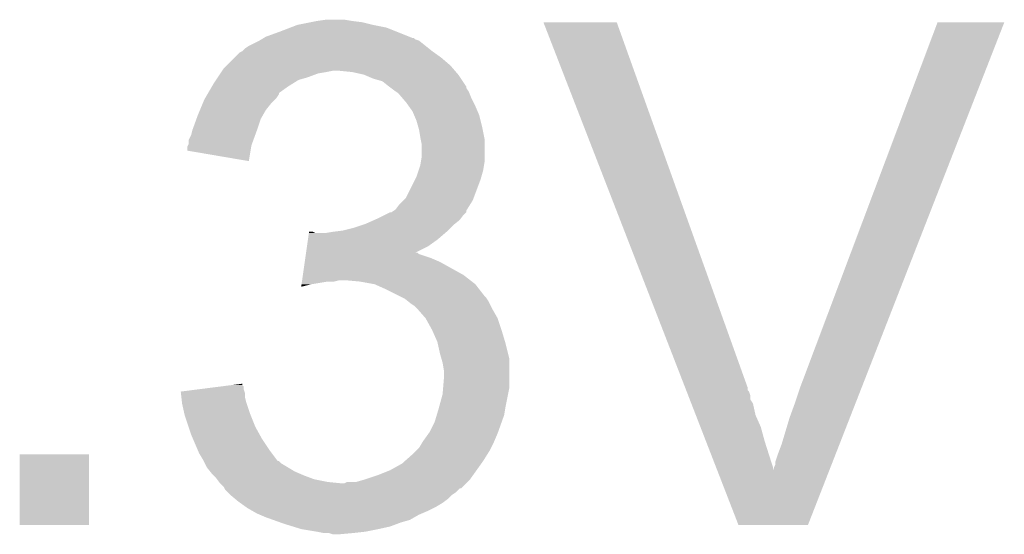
# Model space of a CAD drawing. Extents: x -9 to 122, y -9 to 65.
# Tile 276 of 308: x 98.125 to 100.035, y 37.523 to 38.522. Entities that reach past the tile are written whole.
import ezdxf

# ---------------------------------------------------------------- set-up
doc = ezdxf.new("R2010")
doc.units = 0
doc.layers.add('CLICKER_4_FOR_R7FA4M2A_V100_GTO', color=12, linetype='CONTINUOUS')

msp = doc.modelspace()

# ---------------------------------------------------------------- linework, layer by layer
at = {"layer": 'CLICKER_4_FOR_R7FA4M2A_V100_GTO'}
for points in [[(98.650546, 38.506398), (98.663762, 38.51148), (98.836482, 38.506398), (98.81108, 38.51148)], [(98.663762, 38.51148), (98.68916, 38.51656), (98.81108, 38.51148), (98.79076, 38.51656)], [(98.68916, 38.51656), (98.70186, 38.5191), (98.79076, 38.51656), (98.77044, 38.5191)], [(98.70186, 38.5191), (98.719642, 38.52164), (98.77044, 38.5191), (98.755202, 38.52164)], [(99.141316, 38.516544), (99.14131, 38.516558), (99.283524, 38.516544), (99.14131, 38.516558)], [(99.416266, 37.807896), (99.141316, 38.516544), (99.53752, 37.807896), (99.283524, 38.516544)], [(99.63912, 37.8079), (99.905824, 38.51653), (99.758526, 37.8079), (100.035348, 38.51653)], [(99.905824, 38.51653), (99.905836, 38.51656), (100.035348, 38.51653), (99.905836, 38.51656)], [(98.598566, 38.48608), (98.6028, 38.48862), (98.887284, 38.48608), (98.880934, 38.48862)], [(98.6028, 38.48862), (98.63074, 38.49878), (98.880934, 38.48862), (98.85553, 38.49878)], [(98.63074, 38.49878), (98.650546, 38.506398), (98.85553, 38.49878), (98.836482, 38.506398)], [(98.56216, 38.46576), (98.569782, 38.47084), (98.91903, 38.46576), (98.91268, 38.47084)], [(98.569782, 38.47084), (98.590094, 38.480998), (98.91268, 38.47084), (98.899982, 38.480998)], [(98.590094, 38.480998), (98.590098, 38.481), (98.899982, 38.480998), (98.899978, 38.481)], [(98.590098, 38.481), (98.594332, 38.48354), (98.899978, 38.481), (98.892364, 38.48354)], [(98.594332, 38.48354), (98.598554, 38.486074), (98.892364, 38.48354), (98.889826, 38.486074)], [(98.598554, 38.486074), (98.598566, 38.48608), (98.889826, 38.486074), (98.887284, 38.48608)], [(98.54184, 38.44798), (98.552004, 38.458142), (98.94316, 38.44798), (98.928934, 38.458142)], [(98.552004, 38.458142), (98.557076, 38.46068), (98.928934, 38.458142), (98.92538, 38.46068)], [(98.557076, 38.46068), (98.55708, 38.460682), (98.92538, 38.46068), (98.925378, 38.460682)], [(98.55708, 38.460682), (98.56216, 38.46576), (98.925378, 38.460682), (98.91903, 38.46576)], [(98.521522, 38.427662), (98.5266, 38.43274), (98.965296, 38.427662), (98.960942, 38.43274)], [(98.5266, 38.43274), (98.54184, 38.44798), (98.960942, 38.43274), (98.94316, 38.44798)], [(98.509666, 38.409882), (98.514744, 38.417498), (98.684082, 38.409882), (98.704398, 38.417498)], [(98.514744, 38.417498), (98.516438, 38.42004), (98.704398, 38.417498), (98.71964, 38.42004)], [(98.516438, 38.42004), (98.518132, 38.42258), (98.71964, 38.42004), (98.732338, 38.42258)], [(98.518132, 38.42258), (98.521522, 38.427662), (98.96965, 38.42258), (98.965296, 38.427662)], [(98.770438, 38.42004), (98.745042, 38.42258), (98.971828, 38.42004), (98.96965, 38.42258)], [(98.793298, 38.41496), (98.770438, 38.42004), (98.97618, 38.41496), (98.971828, 38.42004)], [(98.811078, 38.40734), (98.793298, 38.41496), (98.98126, 38.40734), (98.97618, 38.41496)], [(98.498234, 38.3921), (98.501198, 38.39718), (98.645982, 38.3921), (98.654108, 38.39718)], [(98.501198, 38.39718), (98.506276, 38.404798), (98.654108, 38.39718), (98.666298, 38.404798)], [(98.506276, 38.404798), (98.509666, 38.409882), (98.666298, 38.404798), (98.684082, 38.409882)], [(98.828858, 38.402262), (98.811078, 38.40734), (98.984644, 38.402262), (98.98126, 38.40734)], [(98.84156, 38.3921), (98.828858, 38.402262), (98.991418, 38.3921), (98.984644, 38.402262)], [(98.484898, 38.369238), (98.48934, 38.376854), (98.623118, 38.369238), (98.628196, 38.376854)], [(98.48934, 38.376854), (98.49082, 38.37939), (98.628196, 38.376854), (98.6282, 38.37939)], [(98.49082, 38.37939), (98.498234, 38.3921), (98.6282, 38.37939), (98.645982, 38.3921)], [(98.841566, 38.392096), (98.84156, 38.3921), (98.99142, 38.392096), (98.991418, 38.3921)], [(98.844956, 38.389554), (98.841566, 38.392096), (98.991424, 38.389554), (98.99142, 38.392096)], [(98.85172, 38.38448), (98.844956, 38.389554), (98.994808, 38.38448), (98.991424, 38.389554)], [(98.85553, 38.38194), (98.85172, 38.38448), (98.9965, 38.38194), (98.994808, 38.38448)], [(98.859338, 38.3794), (98.85553, 38.38194), (98.997516, 38.3794), (98.9965, 38.38194)], [(98.868048, 38.36924), (98.859338, 38.3794), (99.00158, 38.36924), (98.997516, 38.3794)], [(98.474952, 38.346378), (98.480242, 38.359078), (98.602798, 38.346378), (98.612958, 38.359078)], [(98.480242, 38.359078), (98.48342, 38.366702), (98.612958, 38.359078), (98.620582, 38.366702)], [(98.48342, 38.366702), (98.484898, 38.369238), (98.620582, 38.366702), (98.623118, 38.369238)], [(98.87458, 38.36162), (98.868048, 38.36924), (99.00539, 38.36162), (99.00158, 38.36924)], [(98.880024, 38.354), (98.87458, 38.36162), (99.0092, 38.354), (99.00539, 38.36162)], [(98.467948, 38.328598), (98.47072, 38.336218), (98.59264, 38.328598), (98.596992, 38.336218)], [(98.47072, 38.336218), (98.474952, 38.346378), (98.596992, 38.336218), (98.602798, 38.346378)], [(98.887278, 38.343842), (98.880024, 38.354), (99.013554, 38.343842), (99.0092, 38.354)], [(98.890548, 38.336218), (98.887278, 38.343842), (99.01682, 38.336218), (99.013554, 38.343842)], [(98.8949, 38.326062), (98.890548, 38.336218), (99.01936, 38.326062), (99.01682, 38.336218)], [(98.460562, 38.30828), (98.467948, 38.328598), (98.585866, 38.30828), (98.59264, 38.328598)], [(98.897804, 38.3159), (98.8949, 38.326062), (99.0219, 38.3159), (99.01936, 38.326062)], [(98.452942, 38.287964), (98.458022, 38.298122), (98.578556, 38.287964), (98.58225, 38.298122)], [(98.458022, 38.298122), (98.459926, 38.30574), (98.58225, 38.298122), (98.58502, 38.30574)], [(98.459926, 38.30574), (98.460562, 38.30828), (98.58502, 38.30574), (98.585866, 38.30828)], [(98.89998, 38.308282), (98.897804, 38.3159), (99.023424, 38.308282), (99.0219, 38.3159)], [(98.90252, 38.29304), (98.89998, 38.308282), (99.026472, 38.29304), (99.023424, 38.308282)], [(98.450402, 38.275264), (98.451668, 38.277798), (98.574434, 38.275264), (98.57486, 38.277798)], [(98.451668, 38.277798), (98.45294, 38.280344), (98.57486, 38.277798), (98.575784, 38.280344)], [(98.45294, 38.280344), (98.452942, 38.287964), (98.575784, 38.280344), (98.578556, 38.287964)], [(98.90303, 38.290498), (98.90252, 38.29304), (99.02698, 38.290498), (99.026472, 38.29304)], [(98.90506, 38.280342), (98.90303, 38.290498), (99.02698, 38.280342), (99.02698, 38.290498)], [(98.90506, 38.254942), (98.90506, 38.280342), (99.02698, 38.254942), (99.02698, 38.280342)], [(98.4504, 38.267658), (98.450402, 38.275264), (98.573162, 38.267658), (98.574434, 38.275264)], [(98.569758, 38.247324), (98.4504, 38.267658), (98.569758, 38.247324), (98.573162, 38.267658)], [(98.899132, 38.229538), (98.90252, 38.2397), (99.02444, 38.229538), (99.026132, 38.2397)], [(98.90252, 38.2397), (98.903366, 38.244778), (99.026132, 38.2397), (99.02698, 38.244778)], [(98.903366, 38.244778), (98.90506, 38.254942), (99.02698, 38.244778), (99.02698, 38.254942)], [(98.8949, 38.216842), (98.899132, 38.229538), (99.020812, 38.216842), (99.02444, 38.229538)], [(98.874582, 38.176204), (98.892358, 38.21176), (99.006024, 38.176204), (99.01936, 38.21176)], [(98.892358, 38.21176), (98.8949, 38.216842), (99.01936, 38.21176), (99.020812, 38.216842)], [(98.854262, 38.153342), (98.861882, 38.1635), (98.99301, 38.153342), (98.999356, 38.1635)], [(98.861882, 38.1635), (98.869496, 38.171118), (98.999356, 38.1635), (99.004118, 38.171118)], [(98.869496, 38.171118), (98.874582, 38.176204), (99.004118, 38.171118), (99.006024, 38.176204)], [(98.833938, 38.143178), (98.84409, 38.148254), (98.98634, 38.143178), (98.991414, 38.148254)], [(98.84409, 38.148254), (98.844104, 38.14826), (98.991414, 38.148254), (98.991414, 38.14826)], [(98.844104, 38.14826), (98.846646, 38.148264), (98.991414, 38.14826), (98.991414, 38.148264)], [(98.846646, 38.148264), (98.850442, 38.150796), (98.991414, 38.148264), (98.99142, 38.150796)], [(98.850442, 38.150796), (98.854262, 38.153342), (98.99142, 38.150796), (98.99301, 38.153342)], [(98.788218, 38.12286), (98.795838, 38.1254), (98.96602, 38.12286), (98.969194, 38.1254)], [(98.795838, 38.1254), (98.812978, 38.133018), (98.969194, 38.1254), (98.978718, 38.133018)], [(98.812978, 38.133018), (98.8187, 38.13556), (98.978718, 38.133018), (98.980624, 38.13556)], [(98.8187, 38.13556), (98.833938, 38.143178), (98.980624, 38.13556), (98.98634, 38.143178)], [(98.684458, 38.09492), (98.686276, 38.10762), (98.935542, 38.09492), (98.950356, 38.10762)], [(98.686276, 38.10762), (98.686638, 38.110158), (98.699324, 38.10762), (98.694244, 38.110158)], [(98.686638, 38.110158), (98.68664, 38.11016), (98.694244, 38.110158), (98.68664, 38.11016)], [(98.717102, 38.10762), (98.73234, 38.11016), (98.950356, 38.10762), (98.95332, 38.11016)], [(98.73234, 38.11016), (98.75266, 38.1127), (98.95332, 38.11016), (98.95586, 38.1127)], [(98.75266, 38.1127), (98.772978, 38.11778), (98.95586, 38.1127), (98.96094, 38.11778)], [(98.772978, 38.11778), (98.788218, 38.12286), (98.96094, 38.11778), (98.96602, 38.12286)], [(98.682642, 38.08222), (98.684458, 38.09492), (98.917758, 38.08222), (98.935542, 38.09492)], [(98.680462, 38.06698), (98.680824, 38.069514), (98.899984, 38.06698), (98.897446, 38.069514)], [(98.680824, 38.069514), (98.680826, 38.06952), (98.897446, 38.069514), (98.892452, 38.06952)], [(98.680826, 38.06952), (98.682642, 38.08222), (98.892452, 38.06952), (98.917758, 38.08222)], [(98.674648, 38.02634), (98.678282, 38.05174), (98.986338, 38.02634), (98.940622, 38.05174)], [(98.678282, 38.05174), (98.679372, 38.05936), (98.940622, 38.05174), (98.922838, 38.05936)], [(98.679372, 38.05936), (98.680462, 38.06698), (98.922838, 38.05936), (98.899984, 38.06698)], [(98.672106, 38.00856), (98.672832, 38.01364), (98.6917, 38.00856), (98.722178, 38.01364)], [(98.672832, 38.01364), (98.673196, 38.01618), (98.734878, 38.01364), (98.745038, 38.01618)], [(98.673196, 38.01618), (98.674648, 38.02634), (98.999402, 38.01618), (98.986338, 38.02634)], [(98.785682, 38.01364), (98.757742, 38.01618), (99.002668, 38.01364), (98.999402, 38.01618)], [(98.813618, 38.00856), (98.785682, 38.01364), (99.0092, 38.00856), (99.002668, 38.01364)], [(98.671384, 38.00351), (98.672106, 38.00856), (98.671384, 38.00351), (98.6917, 38.00856)], [(98.813624, 38.008558), (98.813618, 38.00856), (99.009202, 38.008558), (99.0092, 38.00856)], [(98.83648, 37.9984), (98.813624, 38.008558), (99.017104, 37.9984), (99.009202, 38.008558)], [(98.861882, 37.9857), (98.83648, 37.9984), (99.026982, 37.9857), (99.017104, 37.9984)], [(98.866962, 37.98316), (98.861882, 37.9857), (99.02952, 37.98316), (99.026982, 37.9857)], [(98.872038, 37.980622), (98.866962, 37.98316), (99.031212, 37.980622), (99.02952, 37.98316)], [(98.878394, 37.975538), (98.872038, 37.980622), (99.0346, 37.975538), (99.031212, 37.980622)], [(98.88474, 37.97046), (98.878394, 37.975538), (99.03714, 37.97046), (99.0346, 37.975538)], [(98.89236, 37.96538), (98.88474, 37.97046), (99.039682, 37.96538), (99.03714, 37.97046)], [(98.894902, 37.96284), (98.89236, 37.96538), (99.040952, 37.96284), (99.039682, 37.96538)], [(98.897124, 37.960302), (98.894902, 37.96284), (99.04222, 37.960302), (99.040952, 37.96284)], [(98.91268, 37.94252), (98.897124, 37.960302), (99.05238, 37.94252), (99.04222, 37.960302)], [(98.912682, 37.942518), (98.91268, 37.94252), (99.05238, 37.942518), (99.05238, 37.94252)], [(98.92538, 37.91966), (98.912682, 37.942518), (99.06, 37.91966), (99.05238, 37.942518)], [(98.935538, 37.896802), (98.92538, 37.91966), (99.066858, 37.896802), (99.06, 37.91966)], [(98.936104, 37.89426), (98.935538, 37.896802), (99.06762, 37.89426), (99.066858, 37.896802)], [(98.94062, 37.873938), (98.936104, 37.89426), (99.072702, 37.873938), (99.06762, 37.89426)], [(98.943524, 37.863778), (98.94062, 37.873938), (99.07524, 37.863778), (99.072702, 37.873938)], [(98.9457, 37.856162), (98.943524, 37.863778), (99.07524, 37.856162), (99.07524, 37.863778)], [(98.94824, 37.840922), (98.9457, 37.856162), (99.07524, 37.840922), (99.07524, 37.856162)], [(98.94824, 37.825678), (98.94824, 37.840922), (99.07524, 37.825678), (99.07524, 37.840922)], [(98.946758, 37.807898), (98.94824, 37.825678), (99.07524, 37.807898), (99.07524, 37.825678)], [(98.43772, 37.80028), (98.477552, 37.805358), (98.561314, 37.80028), (98.559622, 37.805358)], [(98.438002, 37.797736), (98.43772, 37.80028), (98.56216, 37.797736), (98.561314, 37.80028)], [(98.477552, 37.805358), (98.51737, 37.810434), (98.559622, 37.805358), (98.55962, 37.810434)], [(98.51737, 37.810434), (98.537296, 37.812974), (98.55962, 37.810434), (98.557086, 37.812974)], [(98.537296, 37.812974), (98.55708, 37.815496), (98.557086, 37.812974), (98.55708, 37.815496)], [(98.9457, 37.795202), (98.946758, 37.807898), (99.0727, 37.795202), (99.07524, 37.807898)], [(99.418238, 37.802814), (99.416266, 37.807896), (99.537526, 37.802814), (99.53752, 37.807896)], [(99.419222, 37.800276), (99.418238, 37.802814), (99.54006, 37.800276), (99.537526, 37.802814)], [(99.42218, 37.792656), (99.419222, 37.800276), (99.5426, 37.792656), (99.54006, 37.800276)], [(99.62896, 37.77742), (99.63912, 37.8079), (99.74662, 37.77742), (99.758526, 37.8079)], [(98.438842, 37.790118), (98.438002, 37.797736), (98.56216, 37.790118), (98.56216, 37.797736)], [(98.43996, 37.779962), (98.438842, 37.790118), (98.5647, 37.779962), (98.56216, 37.790118)], [(98.938772, 37.7698), (98.9457, 37.795202), (99.06762, 37.7698), (99.0727, 37.795202)], [(99.425136, 37.785034), (99.42218, 37.792656), (99.542604, 37.785034), (99.5426, 37.792656)], [(99.428092, 37.777418), (99.425136, 37.785034), (99.547682, 37.777418), (99.542604, 37.785034)], [(98.44024, 37.777422), (98.43996, 37.779962), (98.565548, 37.777422), (98.5647, 37.779962)], [(98.444756, 37.7571), (98.44024, 37.777422), (98.57232, 37.7571), (98.565548, 37.777422)], [(98.93427, 37.75456), (98.93808, 37.76726), (99.065078, 37.75456), (99.067196, 37.76726)], [(98.93808, 37.76726), (98.938772, 37.7698), (99.067196, 37.76726), (99.06762, 37.7698)], [(99.436962, 37.754558), (99.428092, 37.777418), (99.552762, 37.754558), (99.547682, 37.777418)], [(99.618798, 37.74948), (99.62896, 37.77742), (99.735706, 37.74948), (99.74662, 37.77742)], [(98.44532, 37.754562), (98.444756, 37.7571), (98.573336, 37.754562), (98.57232, 37.7571)], [(98.452942, 37.731698), (98.44532, 37.754562), (98.58248, 37.731698), (98.573336, 37.754562)], [(98.930462, 37.741862), (98.93427, 37.75456), (99.060542, 37.741862), (99.065078, 37.75456)], [(99.44583, 37.7317), (99.436962, 37.754558), (99.562922, 37.7317), (99.552762, 37.754558)], [(99.60356, 37.698678), (99.618798, 37.74948), (99.71586, 37.698678), (99.735706, 37.74948)], [(98.45802, 37.71646), (98.452942, 37.731698), (98.590948, 37.71646), (98.58248, 37.731698)], [(98.9203, 37.721542), (98.930462, 37.741862), (99.053286, 37.721542), (99.060542, 37.741862)], [(99.45667, 37.70376), (99.44583, 37.7317), (99.57054, 37.70376), (99.562922, 37.7317)], [(98.461286, 37.70884), (98.45802, 37.71646), (98.59518, 37.70884), (98.590948, 37.71646)], [(98.471084, 37.68598), (98.461286, 37.70884), (98.61042, 37.68598), (98.59518, 37.70884)], [(98.907598, 37.70376), (98.918484, 37.719002), (99.045848, 37.70376), (99.05238, 37.719002)], [(98.918484, 37.719002), (98.9203, 37.721542), (99.05238, 37.719002), (99.053286, 37.721542)], [(98.47326, 37.680902), (98.471084, 37.68598), (98.614232, 37.680902), (98.61042, 37.68598)], [(98.88982, 37.6809), (98.894902, 37.685982), (99.033962, 37.6809), (99.03714, 37.685982)], [(98.894902, 37.685982), (98.899982, 37.691062), (99.03714, 37.685982), (99.03968, 37.691062)], [(98.899982, 37.691062), (98.906074, 37.70122), (99.03968, 37.691062), (99.04476, 37.70122)], [(98.906074, 37.70122), (98.907598, 37.70376), (99.04476, 37.70122), (99.045848, 37.70376)], [(99.478298, 37.64802), (99.45667, 37.70376), (99.58832, 37.64802), (99.57054, 37.70376)], [(99.59594, 37.67836), (99.60356, 37.698678), (99.707924, 37.67836), (99.71586, 37.698678)], [(98.12528, 37.541222), (98.1253, 37.678338), (98.259878, 37.541222), (98.2599, 37.678338)], [(98.1253, 37.678338), (98.125302, 37.67836), (98.2599, 37.678338), (98.125302, 37.67836)], [(98.48088, 37.668198), (98.47326, 37.680902), (98.623766, 37.668198), (98.614232, 37.680902)], [(98.48215, 37.66566), (98.48088, 37.668198), (98.62567, 37.66566), (98.623766, 37.668198)], [(98.872674, 37.665662), (98.88982, 37.6809), (99.02444, 37.665662), (99.033962, 37.6809)], [(99.590862, 37.663122), (99.59594, 37.67836), (99.70197, 37.663122), (99.707924, 37.67836)], [(98.482152, 37.665654), (98.48215, 37.66566), (98.628206, 37.665654), (98.62567, 37.66566)], [(98.48469, 37.660578), (98.482152, 37.665654), (98.633282, 37.660578), (98.628206, 37.665654)], [(98.488498, 37.652962), (98.48469, 37.660578), (98.645978, 37.652962), (98.633282, 37.660578)], [(98.494596, 37.64534), (98.488498, 37.652962), (98.658682, 37.64534), (98.645978, 37.652962)], [(98.8187, 37.63772), (98.844102, 37.64788), (99.004482, 37.63772), (99.011738, 37.64788)], [(98.844102, 37.64788), (98.86696, 37.660582), (99.011738, 37.64788), (99.02081, 37.660582)], [(98.86696, 37.660582), (98.872674, 37.665662), (99.02081, 37.660582), (99.02444, 37.665662)], [(99.519736, 37.541214), (99.478298, 37.64802), (99.654348, 37.541214), (99.696072, 37.64802)], [(99.58832, 37.64802), (99.588322, 37.652964), (99.696072, 37.64802), (99.698002, 37.652964)], [(99.588322, 37.652964), (99.59086, 37.658044), (99.698002, 37.652964), (99.699988, 37.658044)], [(99.59086, 37.658044), (99.590862, 37.663122), (99.699988, 37.658044), (99.70197, 37.663122)], [(98.498658, 37.640262), (98.494596, 37.64534), (98.67053, 37.640262), (98.658682, 37.64534)], [(98.5012, 37.63772), (98.498658, 37.640262), (98.67646, 37.63772), (98.67053, 37.640262)], [(98.506278, 37.63264), (98.5012, 37.63772), (98.690008, 37.63264), (98.67646, 37.63772)], [(98.508184, 37.6301), (98.506278, 37.63264), (98.696782, 37.6301), (98.690008, 37.63264)], [(98.511996, 37.62502), (98.508184, 37.6301), (98.722178, 37.62502), (98.696782, 37.6301)], [(98.778064, 37.62502), (98.795832, 37.630098), (98.993958, 37.62502), (98.999038, 37.630098)], [(98.795832, 37.630098), (98.79584, 37.6301), (98.999038, 37.630098), (98.999038, 37.6301)], [(98.79584, 37.6301), (98.8187, 37.63772), (98.999038, 37.6301), (99.004482, 37.63772)], [(98.5139, 37.622482), (98.511996, 37.62502), (98.747558, 37.622482), (98.722178, 37.62502)], [(98.513902, 37.62248), (98.5139, 37.622482), (98.747578, 37.62248), (98.747558, 37.622482)], [(98.521518, 37.61486), (98.513902, 37.62248), (98.983794, 37.61486), (98.991416, 37.62248)], [(98.52279, 37.61232), (98.521518, 37.61486), (98.981254, 37.61232), (98.983794, 37.61486)], [(98.522794, 37.612314), (98.52279, 37.61232), (98.978714, 37.612314), (98.981254, 37.61232)], [(98.524058, 37.609784), (98.522794, 37.612314), (98.976184, 37.609784), (98.978714, 37.612314)], [(98.529142, 37.6047), (98.524058, 37.609784), (98.9711, 37.6047), (98.976184, 37.609784)], [(98.747578, 37.62248), (98.755204, 37.622482), (98.991416, 37.62248), (98.991418, 37.622482)], [(98.755204, 37.622482), (98.760284, 37.62502), (98.991418, 37.622482), (98.993958, 37.62502)], [(98.534222, 37.599618), (98.529142, 37.6047), (98.963478, 37.599618), (98.9711, 37.6047)], [(98.543364, 37.592), (98.534222, 37.599618), (98.955858, 37.592), (98.963478, 37.599618)], [(98.54946, 37.58692), (98.543364, 37.592), (98.949086, 37.58692), (98.955858, 37.592)], [(98.55302, 37.584378), (98.54946, 37.58692), (98.945698, 37.584378), (98.949086, 37.58692)], [(98.563684, 37.57676), (98.55302, 37.584378), (98.933, 37.57676), (98.945698, 37.584378)], [(98.567238, 37.57422), (98.563684, 37.57676), (98.92792, 37.57422), (98.933, 37.57676)], [(98.576128, 37.56914), (98.567238, 37.57422), (98.91776, 37.56914), (98.92792, 37.57422)], [(98.585018, 37.56406), (98.576128, 37.56914), (98.905904, 37.56406), (98.91776, 37.56914)], [(98.590946, 37.56152), (98.585018, 37.56406), (98.899978, 37.56152), (98.905904, 37.56406)], [(98.602802, 37.55644), (98.590946, 37.56152), (98.891088, 37.55644), (98.899978, 37.56152)], [(98.617032, 37.551358), (98.602802, 37.55644), (98.882198, 37.551358), (98.891088, 37.55644)], [(98.259878, 37.5412), (98.12528, 37.541222), (98.259878, 37.5412), (98.259878, 37.541222)], [(98.63125, 37.54628), (98.617032, 37.551358), (98.86442, 37.54628), (98.882198, 37.551358)], [(98.63836, 37.54374), (98.63125, 37.54628), (98.857646, 37.54374), (98.86442, 37.54628)], [(98.65487, 37.53866), (98.63836, 37.54374), (98.844098, 37.53866), (98.857646, 37.54374)], [(98.671378, 37.53358), (98.65487, 37.53866), (98.82124, 37.53358), (98.844098, 37.53866)], [(98.70186, 37.5285), (98.671378, 37.53358), (98.79584, 37.5285), (98.82124, 37.53358)], [(99.654344, 37.5412), (99.519736, 37.541214), (99.654344, 37.5412), (99.654348, 37.541214)], [(98.714558, 37.52596), (98.70186, 37.5285), (98.77298, 37.52596), (98.79584, 37.5285)], [(98.732338, 37.523422), (98.724716, 37.52596), (98.745062, 37.523422), (98.77298, 37.52596)], [(98.745042, 37.52342), (98.732338, 37.523422), (98.745042, 37.52342), (98.745062, 37.523422)]]:
    msp.add_solid(points, dxfattribs=at)

doc.saveas('drawing.dxf')
